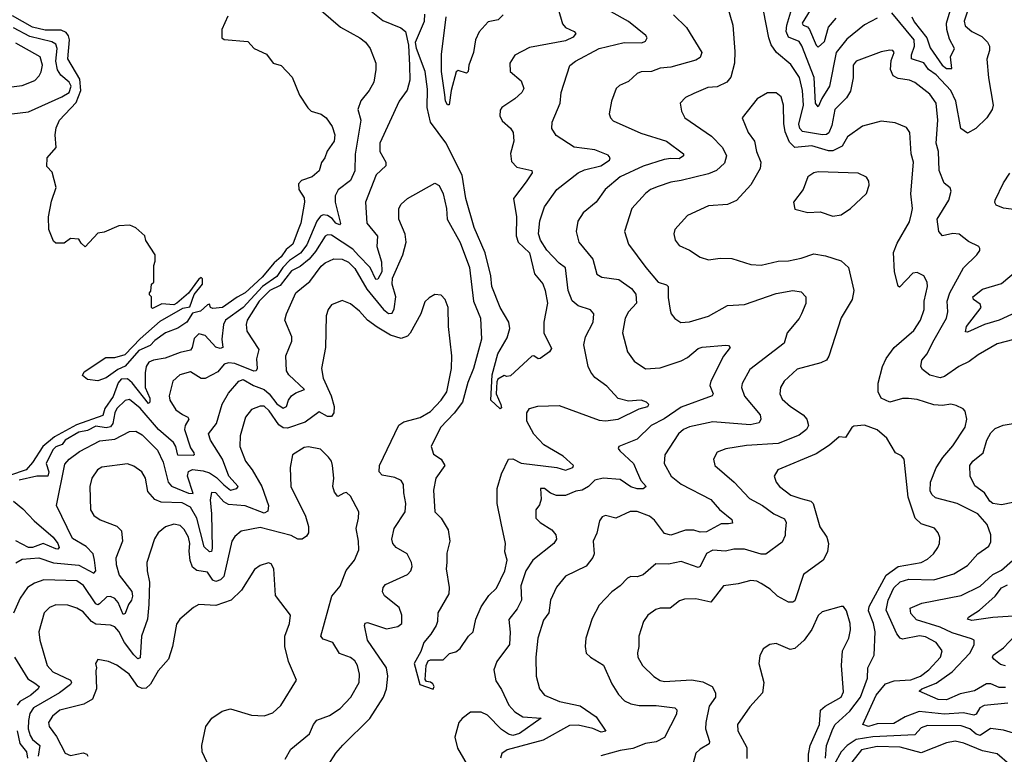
# Model space of a CAD drawing. Extents: x 1933546 to 2138868, y 524910 to 667279.
# Tile 259 of 466: x 2005684 to 2010359, y 630184 to 633671. Entities that reach past the tile are written whole.
import ezdxf

# ---------------------------------------------------------------- set-up
doc = ezdxf.new("R2010")
doc.units = 0

msp = doc.modelspace()

# ---------------------------------------------------------------- linework, layer by layer
at = {"layer": '0CON10XD'}
for points in [[(2006652.3, 631462.3), (2006685, 631437.5), (2006714.5, 631445), (2006721.5, 631455), (2006677.4, 631505), (2006647.4, 631585), (2006589.4, 631675), (2006579.6, 631705), (2006618.5, 631755), (2006644.7, 631845.3), (2006675, 631898.9), (2006725, 631955.5), (2006745, 631963.6), (2006794.3, 631934.3), (2006845.2, 631915), (2006869, 631895), (2006905, 631848.3), (2006935, 631827.3), (2006950.9, 631835), (2006959.6, 631865), (2006974.4, 631885.6), (2006995, 631900.6), (2007035.6, 631915), (2006961.8, 631985), (2006950.4, 632005), (2006947.7, 632075), (2006975.4, 632145), (2006976.5, 632165), (2006943.3, 632245), (2006950.9, 632275), (2006995.7, 632374.3), (2007031.5, 632405), (2007060.9, 632429.1), (2007115, 632500.8), (2007135, 632516.8), (2007175, 632536.7), (2007215, 632534.7), (2007245, 632519.5), (2007275, 632490.3), (2007332.1, 632392.1), (2007410.8, 632295), (2007435, 632276.4), (2007452.3, 632277.7), (2007462.1, 632297.9), (2007470.2, 632355), (2007452.7, 632415), (2007454.7, 632444.7), (2007502.5, 632555), (2007519.1, 632615), (2007513.9, 632653.9), (2007483.6, 632725), (2007484.5, 632775), (2007495, 632795.8), (2007525, 632822), (2007655, 632895.6), (2007675, 632884), (2007694.5, 632845), (2007710.4, 632775), (2007713.6, 632723.6), (2007775, 632612.9), (2007820.3, 632495), (2007839.1, 632335), (2007871.6, 632255), (2007875.9, 632155), (2007839.3, 632015), (2007811.5, 631948.5), (2007785.7, 631855), (2007746.4, 631803.6), (2007681.1, 631735), (2007637.5, 631645), (2007648.6, 631608.6), (2007684.6, 631584.6), (2007702.9, 631555), (2007660, 631495), (2007648, 631438), (2007655.4, 631335), (2007684.6, 631305), (2007718.9, 631248.9), (2007725.5, 631195.5), (2007711.7, 631138.3), (2007711.8, 631095), (2007708.2, 631065), (2007723.6, 630975), (2007722.2, 630945), (2007668.6, 630855), (2007667.8, 630815), (2007661.2, 630795), (2007636.3, 630753.7), (2007602.2, 630715), (2007588.7, 630671.3), (2007556.9, 630615), (2007583.3, 630515), (2007646.3, 630493.7), (2007651.1, 630505), (2007645, 630518.6), (2007635, 630526.9), (2007615, 630529.2), (2007608.3, 630538.3), (2007614.6, 630605.4), (2007623, 630627), (2007635, 630632.5), (2007695, 630632.5), (2007725, 630662.5), (2007755, 630670), (2007775, 630686), (2007814.5, 630745), (2007836.7, 630765), (2007849.8, 630825), (2007875.6, 630884.4), (2007911.9, 630938.1), (2007947.1, 630972.9), (2007987.5, 631055), (2007998.5, 631105), (2007988.1, 631145), (2007990, 631185), (2007970.4, 631280.4), (2007951.6, 631375), (2007951.6, 631445), (2007972, 631515), (2008005, 631584.3), (2008025, 631586.7), (2008065, 631565.8), (2008235, 631545.8), (2008275, 631533.4), (2008310, 631545), (2008314, 631555), (2008265, 631599.1), (2008172.9, 631652.9), (2008125, 631702.9), (2008091.3, 631765), (2008092.3, 631805), (2008104.7, 631825.3), (2008143.6, 631836.4), (2008245, 631839.1), (2008435, 631770.4), (2008465, 631766.5), (2008525.9, 631774.1), (2008625, 631823.6), (2008665.8, 631835), (2008671.4, 631845), (2008660, 631855), (2008635, 631864.7), (2008613.2, 631863.2), (2008575, 631860.4), (2008525, 631872.5), (2008471.4, 631931.4), (2008415, 631973.1), (2008395, 631997.5), (2008383.4, 632025), (2008362.5, 632127.5), (2008370.4, 632165), (2008407.1, 632235), (2008410, 632275), (2008394.6, 632294.6), (2008335, 632312.7), (2008307.2, 632337.2), (2008288.6, 632385), (2008275, 632494), (2008244.7, 632514.7), (2008186.5, 632576.5), (2008156.2, 632625), (2008146.9, 632655), (2008153.3, 632716.7), (2008176.4, 632783.6), (2008234.4, 632865.6), (2008335.5, 632945), (2008365, 632959.3), (2008443, 632977), (2008484.3, 633005), (2008487.5, 633015), (2008478.1, 633028.1), (2008415, 633054.1), (2008316.9, 633066.9), (2008230.9, 633120.9), (2008210, 633155), (2008212, 633185), (2008250.6, 633275), (2008254.6, 633325.4), (2008296.4, 633453.6), (2008322.9, 633475), (2008435, 633534.1), (2008553.5, 633563.5), (2008638.7, 633561.3), (2008655, 633569.1), (2008663.8, 633585), (2008656.8, 633596.8), (2008575, 633662.1), (2008410.6, 633755)], [(2008223.3, 633785), (2008261.5, 633651.5), (2008275.8, 633635), (2008315.9, 633615.9), (2008324.3, 633605), (2008311.6, 633588.4), (2008275, 633570.3), (2008105, 633539.4), (2008035, 633503.1), (2008010.6, 633465), (2008012.9, 633425), (2008065, 633380.8), (2008077.5, 633345), (2008067.8, 633325), (2008035, 633295.4), (2007972.9, 633255), (2007965, 633242.5), (2007963.6, 633215), (2007975, 633191.4), (2008015, 633157.1), (2008027.1, 633135), (2008029.6, 633095), (2008014.6, 633035.4), (2008018.8, 632998.8), (2008045, 632970.9), (2008116, 632955), (2008117.8, 632945), (2008088.2, 632901.8), (2008027.9, 632822.1), (2008042, 632735), (2008040.7, 632645), (2008051, 632615), (2008105, 632564.8), (2008128, 632465), (2008167.9, 632417.9), (2008179.5, 632385), (2008190, 632325), (2008171.9, 632235), (2008172.9, 632185), (2008209.5, 632110.5), (2008200, 632095), (2008155, 632062.5), (2008145, 632062), (2008125, 632075.8), (2008115, 632074), (2008015, 631980), (2007997, 631977), (2007985, 631982.5), (2007954.5, 631965.5), (2007948.6, 631951.4), (2007946.5, 631895), (2007968.9, 631845), (2007970.8, 631829.2), (2007965, 631823.1), (2007920.9, 631865), (2007926.9, 631985), (2007953.7, 632085), (2007998.9, 632161.1), (2008010.8, 632205), (2008006.2, 632235), (2007965, 632304.3), (2007925.2, 632405.2), (2007920.4, 632455), (2007893.5, 632565), (2007842.1, 632685), (2007802.4, 632822.4), (2007785, 632933.5), (2007706.7, 633086.7), (2007634.8, 633185), (2007619.1, 633255), (2007620.9, 633340.9), (2007608.5, 633425), (2007568, 633535), (2007563.3, 633565), (2007606.5, 633665), (2007607, 633697)], [(2009038.6, 633755), (2009069.5, 633645), (2009079.8, 633519.8), (2009078.2, 633465), (2009060.9, 633399.1), (2009041.9, 633375), (2008995, 633352.2), (2008951.1, 633348.9), (2008885, 633321.1), (2008845, 633301.4), (2008819.2, 633275), (2008826.8, 633236.8), (2008842.5, 633205), (2008968.6, 633118.6), (2009021.2, 633065), (2009039.2, 633025), (2009030.2, 632989.8), (2008992.5, 632955), (2008955, 632940.3), (2008825, 632908.2), (2008775, 632900.3), (2008715, 632879.7), (2008679.4, 632865), (2008655, 632845.5), (2008590.9, 632775), (2008555.6, 632665), (2008574.4, 632605), (2008656.5, 632495), (2008715, 632424.6), (2008755, 632412.5), (2008762.5, 632405), (2008762.6, 632352.6), (2008772.6, 632292.6), (2008777.5, 632275), (2008795, 632252), (2008823.4, 632233.4), (2008865, 632237.7), (2008955, 632263.6), (2009045, 632314.2), (2009125, 632318.5), (2009275, 632370.8), (2009355, 632385.4), (2009395, 632380), (2009416.7, 632355), (2009416.2, 632323.8), (2009396.4, 632275), (2009385, 632252.9), (2009328.5, 632185), (2009313.3, 632135), (2009150, 632010), (2009115, 631943.8), (2009111.8, 631925), (2009124.8, 631884.8), (2009200.4, 631795), (2009203.1, 631775), (2009195, 631758), (2009152, 631748), (2008975, 631762.9), (2008865, 631738.4), (2008835.5, 631725), (2008812.5, 631705), (2008746.9, 631605), (2008743.6, 631565), (2008777.5, 631505), (2008825, 631465.9), (2008965, 631393.1), (2009006.5, 631346.5), (2009065, 631297.8), (2009068.3, 631281.7), (2009048.7, 631278.7), (2009015, 631277.9), (2008945, 631240), (2008915, 631238.2), (2008885, 631247.1), (2008845, 631248.2), (2008775, 631224.5), (2008745, 631231.8), (2008697.7, 631295), (2008675, 631314.6), (2008615, 631337.1), (2008582.8, 631337.2), (2008515, 631304.4), (2008465, 631318.2), (2008449.5, 631310.5), (2008437.3, 631292.7), (2008425, 631233.3), (2008406.4, 631195), (2008411.8, 631135), (2008405, 631118), (2008373.2, 631076.8), (2008275, 631028.9), (2008232.6, 630977.4), (2008203.8, 630915), (2008196.2, 630855), (2008170.2, 630819.8), (2008144.6, 630735), (2008135.3, 630645.3), (2008135.4, 630555.4), (2008151.5, 630495), (2008175.7, 630465), (2008247.5, 630435), (2008344.4, 630414.4), (2008421.8, 630361.8), (2008466.7, 630293.3), (2008445, 630289.6), (2008405.6, 630305.6), (2008335, 630322), (2008295, 630320.5), (2008168.7, 630251.3), (2007998, 630205), (2007973.2, 630186.8), (2007967.5, 630165)], [(2009919.6, 633685), (2009931.3, 633661.3), (2009990.6, 633585), (2010007.8, 633537.8), (2010064.1, 633455), (2010085, 633439.8), (2010109.8, 633440.2), (2010104.2, 633495), (2010122, 633535), (2010099, 633579), (2010086.1, 633625), (2010084.8, 633654.8), (2010121.7, 633778.3)], [(2007114.8, 633714.8), (2007206.4, 633636.4), (2007298.9, 633585), (2007325, 633564.4), (2007348.2, 633535), (2007374.5, 633464.5), (2007375.5, 633435.5), (2007364.6, 633375), (2007343.8, 633335), (2007304, 633286), (2007288.9, 633245), (2007303.4, 633195), (2007277.2, 633032.8), (2007275, 632954), (2007255, 632908.1), (2007195.7, 632864.3), (2007182.2, 632835), (2007182.4, 632805), (2007206.5, 632703.5), (2007202.3, 632697.7), (2007185, 632705.9), (2007167.8, 632727.8), (2007145, 632742), (2007125, 632745.2), (2007111.8, 632738.2), (2007094.5, 632715), (2007047.6, 632602.4), (2007017.3, 632562.7), (2006965, 632528.8), (2006933, 632495), (2006905, 632452.7), (2006836.8, 632405), (2006745.6, 632304.4), (2006660.6, 632245), (2006651.2, 632225), (2006642.9, 632155), (2006648.6, 632115), (2006635, 632111), (2006615, 632117.4), (2006565, 632171.4), (2006535, 632179.2), (2006512.1, 632157.9), (2006503.3, 632115), (2006495, 632101.9), (2006445, 632092.1), (2006374.8, 632065.2), (2006319.2, 632055), (2006297.3, 632045), (2006284.1, 632025), (2006279.2, 631995), (2006279.5, 631925), (2006302, 631875), (2006301.8, 631855), (2006295, 631849.7), (2006218.1, 631948.1), (2006195, 631966.1), (2006165, 631964.4), (2006152, 631948), (2006128.3, 631881.7), (2006088.2, 631825), (2006078.3, 631791.7), (2005952.7, 631747.3), (2005849.6, 631690.4), (2005793.9, 631645), (2005745, 631569.5), (2005714.7, 631535), (2005635, 631506.9)], [(2007345, 633718.6), (2007407.9, 633667.9), (2007493, 633633), (2007516.2, 633615), (2007530.7, 633550.7), (2007534.3, 633454.3), (2007535.5, 633384.5), (2007523.7, 633336.3), (2007485.5, 633284.5), (2007393.9, 633085), (2007393.2, 633045), (2007421.8, 632995), (2007422.6, 632977.4), (2007376.4, 632935), (2007326.1, 632805), (2007331.6, 632705), (2007383.5, 632643.5), (2007379.6, 632595), (2007401.8, 632521.8), (2007403.2, 632475), (2007385, 632439.1), (2007375, 632438.5), (2007348, 632495), (2007292.2, 632552.2), (2007265, 632581.6), (2007165, 632648.6), (2007145, 632650.5), (2007135, 632644.2), (2007088.8, 632571.2), (2007057.7, 632535), (2007015, 632499.6), (2006975, 632479.4), (2006920.7, 632409.3), (2006871, 632385), (2006821.5, 632335), (2006764.6, 632245), (2006759.2, 632225), (2006763, 632193), (2006819.1, 632105), (2006808.8, 632061.2), (2006810.6, 632015), (2006805.9, 632004.1), (2006795, 632002.9), (2006705, 632038.9), (2006675, 632042.8), (2006655, 632035.9), (2006625, 631998.9), (2006565, 631967.8), (2006545, 631968.5), (2006495, 631999.2), (2006444.2, 631985), (2006411.5, 631955), (2006392.9, 631885), (2006396.9, 631865), (2006425, 631818.8), (2006456.8, 631796.8), (2006482.3, 631785), (2006487.6, 631775), (2006470, 631745), (2006466.4, 631725), (2006495, 631639.4), (2006510.4, 631615), (2006512, 631605), (2006507, 631603), (2006435, 631604.4), (2006425.8, 631645.8), (2006413.9, 631663.9), (2006342.9, 631725), (2006255, 631827), (2006205, 631868.2), (2006185, 631863.3), (2006144.8, 631825), (2006134.8, 631805), (2006126.3, 631755), (2006115, 631738.8), (2006095, 631734.2), (2006045, 631741.4), (2006005, 631720.6), (2005965, 631713), (2005899.8, 631675), (2005884.7, 631655.3), (2005855, 631643.3), (2005841.3, 631628.7), (2005810, 631565), (2005822, 631525), (2005817.5, 631505), (2005765, 631503.6), (2005680.8, 631485)], [(2010405, 632152.9), (2010325, 632132.1), (2010235, 632080), (2010191.9, 632048.1), (2010143.6, 632025), (2010075, 631977.1), (2010055, 631971.5), (2010005, 631984.5), (2009970.2, 632010.2), (2009962.5, 632025), (2009968, 632055), (2009993.1, 632085), (2010019.8, 632140.2), (2010084.2, 632255), (2010091.1, 632285), (2010087.7, 632335), (2010100.2, 632375), (2010165, 632492.9), (2010228.8, 632555), (2010242.5, 632575), (2010242.5, 632585), (2010237.5, 632595), (2010188.9, 632618.9), (2010145, 632653.5), (2010115, 632656.9), (2010065.5, 632645.5), (2010048.5, 632665), (2010040.5, 632725), (2010095, 632813.8), (2010107.5, 632857.5), (2010102.5, 632872.5), (2010073.8, 632895), (2010050.2, 632955), (2010046.8, 633045), (2010035.3, 633085), (2010043.3, 633195), (2010035.2, 633275), (2010005, 633317.1), (2009935, 633372.7), (2009908.8, 633385), (2009855, 633392.5), (2009831.8, 633405), (2009818.2, 633435), (2009822, 633478), (2009836.7, 633515), (2009830, 633525), (2009815, 633526.5), (2009775, 633518.9), (2009655, 633474.6), (2009641.2, 633455), (2009641.2, 633395), (2009628, 633332), (2009609.6, 633300.4), (2009554.7, 633245), (2009539.4, 633169.4), (2009525.8, 633134.2), (2009514.4, 633125.6), (2009495.9, 633124.1), (2009400.7, 633140.7), (2009388.9, 633155), (2009383.7, 633175), (2009405.2, 633265), (2009400.7, 633335), (2009386.2, 633396.2), (2009345, 633458.5), (2009277.8, 633515), (2009252.7, 633552.7), (2009240.8, 633585), (2009215.6, 633715)], [(2009755, 633678.5), (2009695, 633647.5), (2009611, 633579), (2009560.2, 633515), (2009529.5, 633355), (2009492.1, 633297.9), (2009475, 633257.5), (2009463, 633275), (2009456.5, 633396.5), (2009397.4, 633547.4), (2009385, 633567.3), (2009335, 633589.1), (2009322.6, 633615), (2009326, 633645), (2009350.5, 633725)], [(2009454.2, 633745), (2009399.7, 633655), (2009404.4, 633645), (2009425, 633637), (2009434.8, 633625), (2009465, 633550), (2009475, 633540.9), (2009505, 633567.8), (2009524, 633636), (2009560.9, 633679.1)], [(2010185, 633711.4), (2010168.6, 633665), (2010172.8, 633642.8), (2010204.8, 633614.8), (2010252.2, 633592.2), (2010279.4, 633565), (2010288.5, 633545), (2010288.9, 633525), (2010275.7, 633484.3), (2010283.8, 633395), (2010305.6, 633265), (2010300.8, 633245), (2010276.2, 633205), (2010224, 633155), (2010185, 633131.9), (2010153.3, 633155), (2010128.3, 633285), (2010104.9, 633334.9), (2010035, 633409.4), (2009998.9, 633435), (2009976.7, 633466.7), (2009918.2, 633485), (2009918.1, 633505), (2009933.1, 633545), (2009930.5, 633575), (2009825, 633704.2)], [(2006671.7, 633688.3), (2006643.3, 633625), (2006643.3, 633585), (2006655, 633576.7), (2006767.7, 633567.7), (2006797.5, 633535), (2006855, 633507.5), (2006887.5, 633465), (2006925, 633453.3), (2006978.3, 633398.3), (2007012.3, 633312.3), (2007052.1, 633252.1), (2007067.8, 633237.8), (2007115, 633222.5), (2007138.5, 633205), (2007166.9, 633165), (2007180.8, 633125), (2007177.5, 633095), (2007143.2, 633046.8), (2007132.5, 633015), (2007116.9, 632993.1), (2007105, 632953.3), (2007072.5, 632925), (2007021.7, 632908.3), (2007008.3, 632891.7), (2007009.2, 632865), (2007033.8, 632825), (2007036.7, 632805), (2007017.9, 632705), (2007006.1, 632673.9), (2006980, 632605), (2006949.7, 632580.3), (2006924.6, 632545), (2006892.5, 632517.5), (2006835, 632449.2), (2006755, 632374.4), (2006715.8, 632354.2), (2006646.2, 632305), (2006600.7, 632300.7), (2006590, 632305), (2006585, 632320), (2006575, 632317.5), (2006542.5, 632287.5), (2006505, 632278.8), (2006477.1, 632235), (2006435, 632207.5), (2006376, 632185), (2006325, 632148.9), (2006303.3, 632125), (2006248.7, 632101.3), (2006185, 632027.1), (2006149.7, 632010.3), (2006095, 631971.8), (2006055, 631957.1), (2006005, 631963.8), (2005982.1, 631982.1), (2005989.8, 632000.2), (2006092.7, 632067.3), (2006135, 632066.8), (2006185, 632081.9), (2006255, 632156.9), (2006350.5, 632239.5), (2006458.3, 632301.7), (2006491.7, 632308.3), (2006512.7, 632367.3), (2006551.2, 632415), (2006551.7, 632441.7), (2006545, 632447.5), (2006532.3, 632437.7), (2006485, 632372.5), (2006430, 632325), (2006415, 632317.5), (2006358.3, 632321.7), (2006315, 632300), (2006310, 632305), (2006310, 632355), (2006300, 632365), (2006300, 632375), (2006307, 632383), (2006310, 632415), (2006320, 632425), (2006320, 632505), (2006327.5, 632525), (2006327.5, 632555), (2006283, 632623), (2006277.5, 632645), (2006235, 632682.5), (2006206.1, 632696.1), (2006155, 632693.3), (2006085, 632662.5), (2006055, 632657.5), (2005995, 632592.5), (2005975, 632610), (2005965, 632630), (2005925, 632632.5), (2005895, 632610), (2005855, 632610), (2005845, 632620), (2005822.5, 632675), (2005820, 632735), (2005835, 632810), (2005856.2, 632875), (2005837.7, 632947.7), (2005813.3, 632975), (2005814, 633015), (2005856.4, 633065), (2005851.5, 633125), (2005857.5, 633157.5), (2005873.3, 633195), (2005951.6, 633278.4), (2005973.3, 633335), (2005968.9, 633388.9), (2005912.5, 633485), (2005919.7, 633575), (2005915.3, 633595.3), (2005905, 633609.8), (2005881.3, 633621.3), (2005805, 633621.5), (2005745, 633636), (2005649.1, 633689.1)], [(2007978.8, 633695), (2007955, 633670.8), (2007908.2, 633661.8), (2007865.8, 633614.2), (2007848, 633575), (2007838, 633515), (2007816.7, 633455), (2007812.5, 633425), (2007805, 633417.5), (2007765, 633430), (2007756.4, 633423.6), (2007733.1, 633335), (2007723, 633267), (2007715, 633267.5), (2007705.7, 633285), (2007702.6, 633315), (2007687.3, 633425), (2007686.8, 633506.8), (2007708.8, 633685)], [(2008788, 633695), (2008850.8, 633635), (2008922.2, 633515), (2008915, 633492.5), (2008895, 633479.1), (2008775.4, 633445.4), (2008725, 633441.8), (2008684.5, 633425.5), (2008635, 633423.1), (2008615, 633415.7), (2008575, 633377.5), (2008531.7, 633358.3), (2008515.5, 633344.5), (2008494.4, 633285), (2008482.9, 633225), (2008489.2, 633205), (2008501.2, 633191.2), (2008632.4, 633132.4), (2008755.2, 633095.2), (2008835.5, 633035), (2008835.2, 633024.8), (2008815, 633010.6), (2008775, 633013.1), (2008743.2, 633006.8), (2008645, 632976.2), (2008534.5, 632925), (2008463.6, 632865), (2008421.1, 632805), (2008360, 632755), (2008333.6, 632715), (2008326.4, 632665), (2008339.1, 632615), (2008404.5, 632535), (2008425, 632462.9), (2008448.2, 632448.2), (2008528.3, 632438.3), (2008588.5, 632395), (2008608.7, 632368.7), (2008612.5, 632325), (2008575.3, 632284.7), (2008558.2, 632255), (2008546.4, 632185), (2008570.5, 632095), (2008600.9, 632050.9), (2008655, 632013.5), (2008725, 632017.9), (2008825, 632051.1), (2008855, 632067.3), (2008905, 632109.7), (2008925, 632116.9), (2009036.5, 632126.5), (2009050, 632125), (2009057.5, 632115), (2009025, 632074.3), (2008965.8, 631955), (2008961.4, 631935), (2008976.2, 631895), (2008972.5, 631885), (2008825, 631831.9), (2008743.2, 631776.8), (2008682.1, 631745), (2008615, 631679.5), (2008528, 631645), (2008525.8, 631635), (2008532.9, 631625), (2008597.6, 631565), (2008616.2, 631523.8), (2008633.4, 631483.4), (2008659.2, 631455), (2008645, 631444.2), (2008615, 631444.3), (2008585, 631452.8), (2008535, 631488.2), (2008455, 631494.3), (2008415, 631485.3), (2008385.4, 631455), (2008355, 631437.5), (2008325, 631432.9), (2008275, 631412.5), (2008233.1, 631413.1), (2008205, 631423.8), (2008175, 631445.8), (2008157.5, 631445), (2008160, 631395), (2008151.4, 631368.6), (2008134.3, 631345), (2008134.3, 631305), (2008155, 631284.4), (2008209.9, 631249.9), (2008229.4, 631225), (2008233.1, 631205), (2008220.6, 631185), (2008119.6, 631105), (2008086.8, 631055), (2008063.1, 630983.1), (2008066.1, 630915), (2008046.2, 630875), (2008007, 630823), (2008012.9, 630762.9), (2008010, 630705), (2007949.4, 630625), (2007934.4, 630585), (2007945, 630532), (2007971.5, 630491.5), (2008006.6, 630416.6), (2008035.3, 630385.3), (2008072.3, 630362.3), (2008160, 630355), (2008057.2, 630282.8), (2008025, 630273.7), (2008005, 630278.8), (2007971.3, 630301.3), (2007905, 630369.5), (2007875, 630383.8), (2007825, 630383.8), (2007785, 630354.5), (2007769.3, 630335), (2007750.4, 630265), (2007762.7, 630212.7), (2007865, 630035.6)], [(2005565, 633215.4), (2005725, 633233.6), (2005883.1, 633305), (2005919.1, 633325), (2005928.3, 633355), (2005919.4, 633375), (2005878.4, 633408.4), (2005863, 633433), (2005854.6, 633475), (2005861.6, 633535), (2005855.7, 633555.7), (2005836.8, 633566.8), (2005731.6, 633591.6), (2005655, 633632.9)], [(2005605, 633347.2), (2005695, 633358.2), (2005755, 633382.7), (2005775.9, 633404.1), (2005786.4, 633423.6), (2005791.8, 633455), (2005781.5, 633495), (2005665, 633559.8)], [(2010375.8, 630425.8), (2010264.2, 630415), (2010243.1, 630405), (2010225.6, 630374.4), (2010215, 630370.2), (2010165, 630380.9), (2010075, 630374.1), (2009955, 630386.2), (2009887.8, 630362.2), (2009835, 630330.6), (2009755, 630329.1), (2009715, 630315.3), (2009686.7, 630325), (2009750.6, 630465), (2009795, 630519.1), (2009836.7, 630533.3), (2009915, 630537.5), (2009960.9, 630555), (2010001.1, 630585), (2010056.8, 630645), (2010063.8, 630675), (2010036.2, 630715), (2009985, 630742), (2009956.8, 630746.8), (2009875, 630730.9), (2009864.1, 630735), (2009848.4, 630755), (2009798.8, 630868.8), (2009807.4, 630915), (2009835, 630974.1), (2009865, 631002.5), (2009905, 631014.8), (2010025, 631011.8), (2010119, 631041), (2010185, 631080), (2010234.1, 631135.9), (2010285, 631172.5), (2010295, 631192.5), (2010295.6, 631225), (2010277.9, 631275), (2010233.8, 631325), (2010135, 631374.7), (2010032.1, 631402.1), (2010015, 631416.9), (2010006.8, 631435), (2010008.8, 631475), (2010036.2, 631543.8), (2010067.6, 631592.4), (2010115, 631647.8), (2010172.6, 631737.4), (2010181.4, 631775), (2010172.5, 631812.5), (2010164.2, 631824.2), (2010130.3, 631840.3), (2010105.5, 631845.5), (2010065, 631840), (2010025, 631842.7), (2009945, 631868.5), (2009903.4, 631873.4), (2009875, 631872.5), (2009815, 631855.5), (2009774.7, 631874.7), (2009760.5, 631905), (2009760.4, 631945), (2009781.3, 632025), (2009797.7, 632062.3), (2009835.5, 632115), (2009929.6, 632195), (2009960.4, 632245), (2009977.9, 632295), (2009978.2, 632335), (2009993.8, 632405), (2009992.5, 632425), (2009977.1, 632455), (2009945, 632471.9), (2009925, 632467.9), (2009862.2, 632402.2), (2009855, 632406.7), (2009836.9, 632475), (2009833.7, 632566.3), (2009850.3, 632609.7), (2009908.4, 632711.6), (2009918.9, 632751.1), (2009922.9, 632775), (2009915.4, 632845), (2009927.7, 632995), (2009917.5, 633035), (2009910, 633135), (2009895, 633160), (2009840.9, 633180.9), (2009775, 633188.9), (2009685, 633165.6), (2009615, 633115.4), (2009589.9, 633070.1), (2009545, 633048.5), (2009525, 633048.8), (2009445, 633073), (2009365, 633064.8), (2009339.1, 633089.1), (2009318.5, 633138.5), (2009311.8, 633178.2), (2009311.1, 633265), (2009299.4, 633305), (2009275, 633324.2), (2009235, 633324.2), (2009185, 633295.7), (2009114.4, 633205), (2009142.5, 633135), (2009172.5, 633095), (2009182.2, 633045), (2009203.2, 632995), (2009200, 632965), (2009155, 632887.5), (2009086.9, 632813.1), (2009045, 632793.6), (2008955, 632787.8), (2008855, 632741.9), (2008794, 632675), (2008790.6, 632655), (2008796, 632625), (2008815, 632598.8), (2008865, 632577.5), (2008915, 632544), (2008955, 632530.8), (2009010.3, 632539.7), (2009065, 632537.5), (2009155, 632509.5), (2009205, 632505.6), (2009285, 632525.4), (2009335, 632526.6), (2009395, 632538.7), (2009455, 632559.6), (2009510.5, 632550.5), (2009585, 632527.1), (2009618.5, 632495), (2009644.6, 632385), (2009636.6, 632343.4), (2009585, 632255.8), (2009526.4, 632073.6), (2009515.5, 632054.5), (2009488.4, 632041.6), (2009375, 632012.5), (2009314.2, 631955.8), (2009296.5, 631925), (2009292.5, 631895), (2009305, 631870), (2009343.3, 631835), (2009404.5, 631795), (2009422.1, 631775), (2009430, 631745), (2009420, 631725), (2009385, 631698.2), (2009285, 631658.9), (2009135, 631649.7), (2009036.1, 631633.9), (2008995, 631617.5), (2008978.6, 631585), (2008984.5, 631554.5), (2009075.8, 631475.8), (2009148.8, 631398.8), (2009210.5, 631365), (2009265, 631324.7), (2009315, 631301.8), (2009323.1, 631285), (2009317.9, 631237.9), (2009317.9, 631222.1), (2009305, 631191.2), (2009226.2, 631133.8), (2009205, 631134), (2009125, 631158.1), (2009075, 631157.1), (2009035, 631147.6), (2008975, 631153.3), (2008945, 631136.5), (2008915, 631075.8), (2008905, 631070), (2008825, 631098.7), (2008765, 631086.2), (2008705, 631088.6), (2008645, 631035.6), (2008615, 631026.7), (2008585, 631028.2), (2008570.2, 631019.8), (2008535, 630983.3), (2008495.3, 630954.7), (2008435, 630891.4), (2008402.2, 630827.8), (2008371.5, 630735), (2008368.6, 630695), (2008374.3, 630664.3), (2008394.2, 630644.2), (2008456.4, 630606.4), (2008495, 630518), (2008527, 630467), (2008555, 630438.1), (2008585, 630423.8), (2008624.5, 630415.5), (2008705.4, 630415.4), (2008794.2, 630404.2), (2008804, 630395), (2008801.9, 630375), (2008745, 630262.9), (2008706.7, 630243.3), (2008655, 630235.3), (2008595, 630211.8), (2008535, 630201.8), (2008444, 630176)], [(2009545, 632738), (2009585, 632744.3), (2009628, 632775), (2009704.1, 632845.9), (2009718, 632885), (2009716, 632905), (2009705, 632923.3), (2009665, 632942), (2009475, 632948.9), (2009455, 632944.3), (2009426, 632925), (2009404.2, 632865.8), (2009357.5, 632805), (2009365, 632772.5), (2009426.4, 632756.4), (2009485, 632759.4), (2009545, 632738)], [(2010320.6, 632790.6), (2010313.6, 632803.6), (2010315.5, 632815), (2010355, 632896.9), (2010385, 632942.9)], [(2010427.6, 632767.6), (2010355, 632776.8), (2010320.6, 632790.6)], [(2010435, 632290.2), (2010335, 632244.8), (2010265, 632223.5), (2010185, 632187.8), (2010175, 632190), (2010179.2, 632215), (2010249.6, 632305), (2010245, 632320.5), (2010213.1, 632343.1), (2010210.4, 632355), (2010255, 632391.5), (2010345, 632418.8), (2010424.7, 632485)], [(2007111.4, 630075), (2007185, 630189.2), (2007217.5, 630227.5), (2007346.7, 630353.3), (2007411.2, 630455), (2007425.8, 630495), (2007431.6, 630555), (2007425.8, 630595), (2007335.2, 630725), (2007321.1, 630795), (2007323.7, 630806.3), (2007335, 630810), (2007425, 630780), (2007479.3, 630790.7), (2007497.5, 630805), (2007498.5, 630845), (2007485, 630880), (2007415.5, 630935.5), (2007405.7, 630955), (2007410, 630975), (2007420.6, 630989.4), (2007525, 631038.1), (2007540.6, 631055), (2007546.7, 631075), (2007544.4, 631095), (2007522.9, 631135), (2007470.8, 631165), (2007455.8, 631185), (2007450.6, 631205), (2007462.2, 631255), (2007513.4, 631335), (2007517.6, 631375), (2007508.2, 631425), (2007506.1, 631465), (2007495, 631482.9), (2007465, 631497.8), (2007405, 631509.4), (2007390, 631525), (2007392.2, 631555), (2007483.9, 631746.1), (2007508.3, 631761.7), (2007585, 631783.2), (2007635, 631810.7), (2007685, 631865.5), (2007711.3, 631905), (2007733.8, 632015), (2007736.2, 632075), (2007719.6, 632215), (2007718.5, 632305), (2007703.7, 632343.7), (2007685, 632364), (2007655, 632367.1), (2007628.8, 632351.2), (2007607.9, 632332.1), (2007588.9, 632275), (2007537.6, 632182.4), (2007525, 632169.6), (2007495, 632157.5), (2007445, 632173.1), (2007381.7, 632211.7), (2007335.5, 632245.5), (2007297.7, 632287.7), (2007255, 632322.9), (2007215, 632338), (2007165, 632318), (2007148.6, 632295), (2007138.6, 632265), (2007136.1, 632115), (2007116.5, 632015), (2007125, 631969.2), (2007163.1, 631885), (2007176.5, 631835), (2007175.6, 631805), (2007165, 631788), (2007145, 631787.1), (2007105, 631809.2), (2007039.6, 631760.4), (2006955, 631731.6), (2006935, 631733.7), (2006915, 631747.3), (2006868.9, 631815), (2006843.9, 631836.1), (2006825, 631837.1), (2006785, 631821.5), (2006755.3, 631785), (2006730.4, 631695), (2006728.9, 631645), (2006755.5, 631575), (2006788.2, 631535), (2006833.3, 631455), (2006864.5, 631365), (2006862.2, 631337.8), (2006845, 631328.7), (2006755, 631363), (2006675, 631370), (2006653.1, 631383.1), (2006615, 631425.3), (2006595, 631426.7), (2006587.7, 631392.3), (2006595.2, 631325.2), (2006598.2, 631161.8), (2006595, 631147.1), (2006585, 631144.7), (2006559, 631169), (2006525.1, 631305), (2006495, 631357.3), (2006455, 631376.9), (2006355, 631381.3), (2006325, 631394.2), (2006292, 631432), (2006280.4, 631495), (2006264.1, 631524.1), (2006225, 631552.2), (2006195, 631563.3), (2006073.5, 631546.5), (2006052.7, 631535), (2006025.5, 631495), (2006016.4, 631455), (2006020, 631345), (2006035, 631318.1), (2006066.6, 631296.6), (2006145, 631266.7), (2006167.8, 631245), (2006171.7, 631195), (2006140.9, 631115), (2006141.3, 631085), (2006155.3, 631035), (2006216.1, 630956.1), (2006219.8, 630935), (2006215.2, 630915), (2006200.8, 630895), (2006185, 630852), (2006175, 630847.1), (2006151.9, 630905), (2006135, 630923.2), (2006115, 630932.7), (2006098.1, 630931.9), (2006061.9, 630898.1), (2006055, 630893.9), (2006045, 630898), (2005986.7, 630985), (2005955, 631006.6), (2005798.7, 631011.3), (2005754.4, 630995.6), (2005721.2, 630975), (2005685.3, 630925), (2005655, 630854)], [(2009509.4, 630165), (2009514.8, 630225), (2009545, 630304.5), (2009556, 630325), (2009625, 630388.9), (2009676.2, 630455), (2009708.9, 630545), (2009710.4, 630595), (2009741.8, 630655), (2009745.3, 630765), (2009738, 630805), (2009714.8, 630865), (2009717.8, 630885), (2009798.5, 631035), (2009855.6, 631075), (2009965, 631094.2), (2009995, 631109.6), (2010023.6, 631135), (2010042.7, 631165), (2010051.5, 631185), (2010053.2, 631213.2), (2010045.8, 631235), (2010027.6, 631257.6), (2009965, 631278), (2009935.3, 631305), (2009902.9, 631405), (2009884.2, 631585), (2009871.5, 631601.5), (2009842.5, 631615), (2009801.1, 631685), (2009755, 631724.4), (2009695, 631746.4), (2009645, 631741.9), (2009634.7, 631735.3), (2009605, 631688.1), (2009575, 631690.8), (2009529.1, 631650.9), (2009465, 631610), (2009284.2, 631535), (2009266.9, 631505), (2009276.2, 631476.2), (2009291.9, 631455), (2009345, 631413.8), (2009392.5, 631397.5), (2009440, 631385), (2009451.8, 631375), (2009483.8, 631263.8), (2009515.6, 631215), (2009524.3, 631185), (2009520, 631145), (2009498.9, 631105), (2009405, 631037.1), (2009365, 630913.1), (2009355, 630905.8), (2009335, 630905.8), (2009282.9, 630935), (2009247.6, 630967.6), (2009205, 630995.4), (2009184.4, 631005.6), (2009155, 631009.5), (2009095, 630993.3), (2009026.1, 630983.9), (2008965, 630906.2), (2008895, 630921.8), (2008840.2, 630919.8), (2008817.2, 630912.8), (2008772.2, 630877.8), (2008725, 630877.7), (2008705, 630871.1), (2008667.1, 630845), (2008645.6, 630815), (2008624.4, 630745), (2008624.4, 630695), (2008616.7, 630665), (2008619.4, 630645), (2008641.4, 630605), (2008695, 630553.5), (2008725, 630534.6), (2008745, 630529.6), (2008873, 630537), (2008927.6, 630527.6), (2008971.4, 630505), (2008988.5, 630475), (2008988.5, 630455), (2008958.1, 630411.9), (2008941.2, 630335), (2008940.5, 630305), (2008959.2, 630245), (2008957.1, 630232.9), (2008915, 630208.8), (2008895, 630189.4), (2008877.5, 630125)], [(2010445, 631388.9), (2010345, 631368.1), (2010304, 631374), (2010290, 631385), (2010265, 631424.6), (2010218.9, 631458.9), (2010196.5, 631505), (2010195.6, 631555), (2010209.5, 631575), (2010258.7, 631615), (2010276.2, 631675), (2010295, 631710), (2010315, 631730.9), (2010353.5, 631746.5), (2010585.5, 631784.5)], [(2005665, 631092.7), (2005695, 631109.6), (2005775, 631116.4), (2005845, 631092.5), (2005965, 631082.3), (2006035, 631043.1), (2006045.7, 631055), (2006039.1, 631105), (2006032, 631135), (2005999.9, 631169.9), (2005935, 631208.2), (2005858.5, 631365), (2005898.7, 631561.3), (2005918.5, 631585), (2005967.9, 631622.1), (2006065, 631672.7), (2006135, 631679.6), (2006205, 631716.8), (2006235, 631717.5), (2006265, 631700.8), (2006337.9, 631627.9), (2006365, 631570.6), (2006389.5, 631475), (2006405, 631456.5), (2006485, 631423.7), (2006508, 631422), (2006481.3, 631505), (2006485, 631526.2), (2006505, 631536), (2006555, 631530), (2006585, 631519.7), (2006617.5, 631497.5), (2006652.3, 631462.3)], [(2006945, 630160.8), (2006971.3, 630208.7), (2007059.2, 630280.8), (2007078.2, 630325), (2007094.7, 630345.3), (2007155, 630368.5), (2007205, 630401.5), (2007256.4, 630455), (2007295.3, 630524.7), (2007298, 630565), (2007288.5, 630605), (2007275, 630627.8), (2007254.1, 630644.1), (2007201.7, 630661.7), (2007170, 630715), (2007125, 630730), (2007113.5, 630745), (2007165.2, 630934.8), (2007205, 630981.9), (2007233.8, 631056.2), (2007273.3, 631105), (2007293.5, 631155), (2007292.9, 631195), (2007280.9, 631255), (2007293.3, 631305), (2007294.3, 631335), (2007255, 631408.8), (2007235, 631426.7), (2007223, 631423), (2007195, 631407.5), (2007178.3, 631428.3), (2007170.6, 631455), (2007174.6, 631495.4), (2007168.8, 631555), (2007164.7, 631575), (2007150.8, 631595), (2007112.3, 631632.3), (2007055, 631643.8), (2007035, 631640.4), (2006979.2, 631605), (2006967.3, 631545), (2006970.8, 631455), (2007041.2, 631315), (2007054.4, 631265.6), (2007055.4, 631235), (2007045, 631219.2), (2007025, 631205.7), (2007005, 631205.6), (2006972.1, 631222.1), (2006825, 631260), (2006735, 631243.1), (2006705, 631217.5), (2006690.9, 631195), (2006652.3, 631027.7), (2006637.6, 631012.4), (2006615, 631003.4), (2006600.8, 631010.8), (2006575, 631049), (2006525, 631056.2), (2006505, 631072.7), (2006493.1, 631103.1), (2006488.5, 631148.5)], [(2005653.8, 631385), (2005698.8, 631348.8), (2005752.5, 631292.5), (2005842, 631215), (2005865.2, 631185), (2005871.8, 631165), (2005865, 631158.2), (2005855, 631159.3), (2005795.2, 631185.2), (2005745, 631166.1), (2005725, 631164.8), (2005665, 631197.5)], [(2006488.5, 631148.5), (2006491.3, 631185), (2006485, 631214.4), (2006465, 631251.5), (2006445, 631270), (2006415, 631276.1), (2006376.6, 631263.4), (2006341.4, 631235), (2006323.7, 631206.3), (2006288.2, 631095), (2006288.5, 631055), (2006300.2, 631000.2), (2006297.7, 630895), (2006290.8, 630825), (2006261.6, 630745), (2006255, 630641.4), (2006245, 630637.3), (2006225, 630655.3), (2006181, 630715), (2006155, 630767.5), (2006135, 630789.5), (2006115, 630796.8), (2006045, 630801.9), (2006024.4, 630814.4), (2005985, 630860), (2005955, 630877.8), (2005911.7, 630891.7), (2005856.1, 630893.9), (2005825, 630881.5), (2005799.5, 630855), (2005775.3, 630765), (2005778.8, 630725), (2005814, 630605), (2005841.8, 630575), (2005925, 630535.3), (2005930, 630525), (2005925.4, 630515), (2005872, 630475), (2005749.2, 630405), (2005732.3, 630377.7), (2005725.8, 630344.2), (2005724.6, 630305), (2005733, 630273), (2005745, 630253.5), (2005779, 630225), (2005771.7, 630175)], [(2010365, 630500.2), (2010335, 630500.8), (2010295, 630517.6), (2010275, 630517.7), (2010217.8, 630485), (2010149.3, 630470.7), (2010085, 630442.5), (2010045, 630444.1), (2009955, 630482.9), (2009967.5, 630495), (2010035, 630520.7), (2010111.2, 630575), (2010195, 630664.7), (2010216.7, 630703.3), (2010215.5, 630725), (2010202.7, 630732.7), (2010110.9, 630760.9), (2010055, 630787.8), (2009941.9, 630821.9), (2009915, 630852), (2009911.7, 630878.3), (2009968.1, 630901.9), (2010155, 630937.3), (2010245, 630982.1), (2010305, 631036.7), (2010345, 631057.6), (2010489.1, 631185)], [(2006583.1, 630125), (2006549.4, 630195), (2006548.8, 630225), (2006568.3, 630315), (2006595.4, 630355), (2006645, 630389.3), (2006685, 630400), (2006785, 630369.1), (2006845, 630366.7), (2006885, 630381.1), (2006923.1, 630415), (2006998.8, 630535), (2006959.5, 630625), (2006943.4, 630695), (2006942.5, 630745), (2006965.6, 630805), (2006969.2, 630845), (2006898.3, 630938.3), (2006890.6, 631065), (2006878.3, 631088.3), (2006865, 631092), (2006825, 631080.8), (2006799.3, 631060.7), (2006737.3, 630962.7), (2006687.5, 630915), (2006615, 630890.6), (2006535, 630894.2), (2006509.7, 630880.3), (2006444.7, 630825.3), (2006428.8, 630801.2), (2006409.5, 630695), (2006389.6, 630635), (2006340.5, 630579.5), (2006305, 630517.3), (2006285, 630498.5), (2006265, 630496.4), (2006245.3, 630505.3), (2006202.9, 630565), (2006145, 630606.7), (2006105, 630624.3), (2006055, 630633.8), (2006044, 630615), (2006048.8, 630595), (2006045, 630580), (2006049.2, 630495), (2006028.9, 630445), (2005987.9, 630422.1), (2005875, 630393.2), (2005839.2, 630365), (2005820.4, 630335), (2005823.8, 630315), (2005857.9, 630267.9), (2005899.5, 630189.5), (2005925, 630177.6), (2005985, 630191.2), (2006003.2, 630185), (2006007.7, 630175)], [(2010425, 630840.7), (2010304, 630834), (2010205, 630818.9), (2010184.6, 630824.6), (2010188.6, 630835), (2010242, 630868), (2010315.8, 630934.2), (2010346.3, 630973.7), (2010375, 630988.7)], [(2009429.8, 630145), (2009429.5, 630185), (2009437.5, 630225), (2009481.3, 630325), (2009486.6, 630393.4), (2009507.7, 630412.3), (2009584.3, 630455), (2009595, 630480), (2009585.3, 630605), (2009590.5, 630675), (2009620.6, 630735), (2009628.5, 630775), (2009626.4, 630805), (2009609.4, 630865), (2009596.2, 630885), (2009585, 630885.8), (2009495, 630860.6), (2009475, 630842), (2009444.5, 630775.5), (2009408.5, 630725), (2009365, 630685.5), (2009341.7, 630681.7), (2009275, 630709.4), (2009245.7, 630704.3), (2009213.8, 630685), (2009198.8, 630651.2), (2009194.2, 630615), (2009217.1, 630525), (2009210.6, 630475), (2009150.1, 630409.9), (2009091.9, 630325), (2009093.3, 630295), (2009135.9, 630215.9), (2009136, 630164)], [(2010365, 630603.3), (2010340.6, 630610.6), (2010308.6, 630635), (2010302.9, 630645), (2010306.5, 630655), (2010355, 630688.8), (2010435.9, 630775)], [(2005658.8, 630645), (2005722.8, 630542.8), (2005755, 630521.1), (2005775.4, 630505), (2005770.8, 630495), (2005736.2, 630465), (2005685.1, 630434.9), (2005672.4, 630417.6)], [(2005672.2, 630295), (2005685.1, 630235), (2005715.4, 630195), (2005720.1, 630165)], [(2010584.7, 630154.7), (2010500.6, 630200.6), (2010418.7, 630278.7), (2010355, 630298.9), (2010293.1, 630306.9), (2010245, 630272.3), (2010225, 630279), (2010195, 630304.8), (2010155, 630319), (2009995, 630321.3), (2009965, 630309.2), (2009933.5, 630276.5), (2009735, 630266.2), (2009655, 630254), (2009612.5, 630225), (2009583.7, 630195), (2009550.7, 630135)], [(2010383.8, 630135), (2010325, 630186), (2010255, 630200.7), (2010167.2, 630237.2), (2010125, 630245.7), (2010085, 630238.1), (2009965, 630190.6), (2009865, 630217.3), (2009755, 630221.3), (2009680.9, 630205), (2009617.5, 630125)]]:
    msp.add_lwpolyline(points, dxfattribs=at)

doc.saveas('drawing.dxf')
